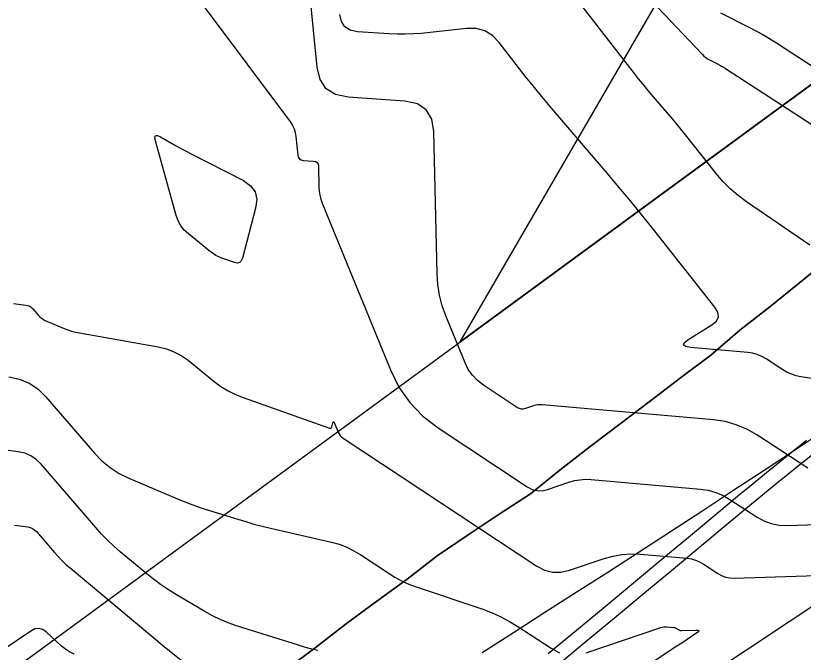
# Model space of a CAD drawing. Extents: x 1354696 to 1366163, y 660729 to 670380.
# Drawn here: x 1361169.7 to 1361276.2, y 664723.9 to 664810.1 of the extents above; entities that cross this region are included whole.
import ezdxf

# ---------------------------------------------------------------- set-up
doc = ezdxf.new("R2010")
doc.units = 0
for name, color, linetype in [('Default', 7, 'Continuous'), ('R_Contours', 7, 'Continuous'), ('R_Detour', 7, 'Continuous'), ('R_Erosion', 7, 'Continuous'), ('R_Fin Surface', 7, 'Continuous')]:
    doc.layers.add(name, color=color, linetype=linetype)

msp = doc.modelspace()

# ---------------------------------------------------------------- linework, layer by layer
at = {"layer": 'Default'}
msp.add_lwpolyline([(1361297.12, 664882.19), (1361438.93, 664873.59), (1361352.9, 664835.14), (1361279.14, 664802.18), (1361229.8, 664765.98)], close=True, dxfattribs=at)
at = {"layer": 'R_Contours'}
for points in [[(1361276.84, 664748.85), (1361269.94, 664753.38), (1361268.58, 664754.16), (1361267.15, 664754.76), (1361265.66, 664755.18), (1361264.1, 664755.41), (1361240.91, 664757.44), (1361240.61, 664757.46), (1361240.32, 664757.44), (1361240.04, 664757.39), (1361239.76, 664757.31), (1361238.64, 664756.93), (1361238.36, 664756.86), (1361238.1, 664756.86), (1361237.84, 664756.93), (1361237.59, 664757.06), (1361232.96, 664760.12), (1361232.16, 664760.73), (1361231.48, 664761.44), (1361230.92, 664762.25), (1361230.48, 664763.15), (1361227.89, 664769.48), (1361227.4, 664770.86), (1361227.04, 664772.28), (1361226.8, 664773.72), (1361226.7, 664775.18), (1361226.27, 664794.44), (1361225.99, 664796.14), (1361225.24, 664797.39), (1361224.03, 664798.19), (1361222.34, 664798.55), (1361214.68, 664799.08), (1361212.97, 664799.44), (1361211.7, 664800.24), (1361210.87, 664801.48), (1361210.46, 664803.17), (1361208.52, 664822.78)], [(1361246.06, 664822.33), (1361262.58, 664804.88), (1361262.8, 664804.66), (1361263.04, 664804.47), (1361263.29, 664804.3), (1361263.55, 664804.15), (1361264.65, 664803.6), (1361264.93, 664803.45), (1361265.19, 664803.3), (1361265.46, 664803.15), (1361265.72, 664802.98), (1361286.61, 664789.39)], [(1361277.12, 664779.07), (1361268.55, 664784.94), (1361267.41, 664785.77), (1361266.35, 664786.69), (1361265.37, 664787.68), (1361264.45, 664788.76), (1361260.29, 664794.02), (1361259.73, 664794.72), (1361259.17, 664795.41), (1361258.59, 664796.1), (1361258.01, 664796.79), (1361255.67, 664799.52), (1361255.09, 664800.21), (1361254.52, 664800.9), (1361253.96, 664801.6), (1361253.4, 664802.31), (1361243.81, 664814.73)], [(1361195.21, 664811.33), (1361206.86, 664795.72), (1361207.15, 664795.28), (1361207.37, 664794.81), (1361207.52, 664794.31), (1361207.61, 664793.79), (1361207.86, 664791.26), (1361207.93, 664790.96), (1361208.08, 664790.74), (1361208.3, 664790.6), (1361208.6, 664790.54), (1361209.95, 664790.44), (1361210.25, 664790.38), (1361210.46, 664790.24), (1361210.6, 664790.02), (1361210.64, 664789.72), (1361210.71, 664786.95), (1361210.75, 664786.38), (1361210.84, 664785.82), (1361210.98, 664785.28), (1361211.17, 664784.74), (1361220.38, 664762.18), (1361221.54, 664759.84), (1361223, 664757.74), (1361224.77, 664755.9), (1361226.84, 664754.31), (1361238.88, 664746.34), (1361239.54, 664746), (1361240.21, 664745.83), (1361240.91, 664745.82), (1361241.62, 664745.99), (1361244.54, 664746.98), (1361245.27, 664747.18), (1361246.01, 664747.31), (1361246.76, 664747.36), (1361247.53, 664747.34), (1361262.32, 664746.04), (1361263.38, 664745.88), (1361264.41, 664745.59), (1361265.39, 664745.18), (1361266.32, 664744.65), (1361269.98, 664742.25), (1361270.91, 664741.72), (1361271.9, 664741.36), (1361272.92, 664741.16), (1361273.99, 664741.11), (1361282.34, 664741.37)], [(1361282.99, 664760.17), (1361275.92, 664761.24), (1361275.27, 664761.38), (1361274.64, 664761.58), (1361274.03, 664761.85), (1361273.46, 664762.19), (1361271.19, 664763.67), (1361270.62, 664764), (1361270.01, 664764.26), (1361269.38, 664764.43), (1361268.72, 664764.53), (1361261, 664765.21), (1361260.3, 664765.34), (1361260.02, 664765.57), (1361260.16, 664765.9), (1361260.73, 664766.33), (1361263.86, 664768.26), (1361264.48, 664768.77), (1361264.75, 664769.34), (1361264.69, 664769.97), (1361264.29, 664770.66), (1361255.84, 664781.35), (1361254.34, 664783.23), (1361252.82, 664785.09), (1361251.29, 664786.93), (1361249.74, 664788.77), (1361242.21, 664797.55), (1361241.3, 664798.63), (1361240.4, 664799.73), (1361239.51, 664800.84), (1361238.63, 664801.95), (1361235.12, 664806.5), (1361234.21, 664807.44), (1361233.16, 664808.07), (1361231.98, 664808.39), (1361230.67, 664808.4), (1361224.55, 664807.74), (1361223.48, 664807.65), (1361222.4, 664807.61), (1361221.32, 664807.61), (1361220.24, 664807.66), (1361215.92, 664807.96), (1361214.96, 664808.17), (1361214.24, 664808.62), (1361213.77, 664809.32), (1361213.54, 664810.27)], [(1361265.04, 664810.53), (1361268.87, 664808.59), (1361269.82, 664808.09), (1361270.76, 664807.57), (1361271.68, 664807.02), (1361272.59, 664806.45), (1361283.62, 664799.27)], [(1361169.39, 664771.17), (1361171.07, 664770.96), (1361171.34, 664770.9), (1361171.6, 664770.79), (1361171.83, 664770.64), (1361172.03, 664770.44), (1361172.79, 664769.55), (1361172.99, 664769.34), (1361173.21, 664769.16), (1361173.45, 664769.01), (1361173.71, 664768.88), (1361176.24, 664767.8), (1361176.75, 664767.6), (1361177.27, 664767.43), (1361177.81, 664767.29), (1361178.35, 664767.18), (1361188.99, 664765.3), (1361190.08, 664765.03), (1361191.11, 664764.64), (1361192.09, 664764.12), (1361193.01, 664763.47), (1361196.56, 664760.62), (1361197.47, 664759.94), (1361198.42, 664759.35), (1361199.43, 664758.85), (1361200.48, 664758.43), (1361212.14, 664754.3), (1361212.26, 664754.28), (1361212.36, 664754.3), (1361212.43, 664754.37), (1361212.48, 664754.48), (1361212.62, 664755.02), (1361212.66, 664755.13), (1361212.7, 664755.16), (1361212.75, 664755.13), (1361212.8, 664755.04), (1361213.32, 664753.75), (1361213.44, 664753.51), (1361213.6, 664753.29), (1361213.78, 664753.1), (1361214, 664752.93), (1361240.18, 664735.62), (1361241.23, 664735.07), (1361242.32, 664734.79), (1361243.45, 664734.78), (1361244.61, 664735.05), (1361249.32, 664736.64), (1361250.5, 664736.98), (1361251.7, 664737.19), (1361252.92, 664737.27), (1361254.15, 664737.23), (1361260.53, 664736.67), (1361261.11, 664736.58), (1361261.66, 664736.43), (1361262.19, 664736.2), (1361262.7, 664735.91), (1361264.69, 664734.61), (1361265.19, 664734.33), (1361265.73, 664734.13), (1361266.28, 664734.02), (1361266.86, 664733.99), (1361279.46, 664734.38)], [(1361168.77, 664761.25), (1361170.21, 664760.94), (1361171.52, 664760.39), (1361172.7, 664759.6), (1361173.75, 664758.57), (1361180.34, 664750.91), (1361181.36, 664749.86), (1361182.47, 664748.94), (1361183.68, 664748.16), (1361184.99, 664747.51), (1361191.05, 664744.93), (1361192.11, 664744.5), (1361193.18, 664744.09), (1361194.26, 664743.7), (1361195.35, 664743.34), (1361199.73, 664741.96), (1361200.83, 664741.63), (1361201.93, 664741.31), (1361203.04, 664741.02), (1361204.15, 664740.75), (1361212.41, 664738.86), (1361213.47, 664738.56), (1361214.48, 664738.18), (1361215.46, 664737.7), (1361216.4, 664737.14), (1361220.07, 664734.69), (1361221, 664734.11), (1361221.97, 664733.59), (1361222.97, 664733.14), (1361224, 664732.76), (1361232.88, 664729.76), (1361234.13, 664729.3), (1361235.34, 664728.75), (1361236.51, 664728.13), (1361237.64, 664727.43), (1361242.11, 664724.48), (1361243.24, 664723.88)], [(1361210.58, 664724.16), (1361210.38, 664724.21), (1361209.56, 664724.42), (1361208.75, 664724.65), (1361207.94, 664724.9), (1361199.57, 664727.54), (1361198.46, 664727.92), (1361197.38, 664728.37), (1361196.32, 664728.88), (1361195.3, 664729.45), (1361191.22, 664731.88), (1361190.23, 664732.49), (1361189.27, 664733.14), (1361188.34, 664733.84), (1361187.43, 664734.56), (1361183.85, 664737.55), (1361182.97, 664738.32), (1361182.13, 664739.12), (1361181.32, 664739.95), (1361180.54, 664740.82), (1361173.13, 664749.42), (1361172.48, 664750.06), (1361171.75, 664750.55), (1361170.94, 664750.89), (1361170.05, 664751.08), (1361166.33, 664751.56)], [(1361169.55, 664741.14), (1361169.91, 664741.1), (1361171.33, 664740.92), (1361171.67, 664740.84), (1361171.98, 664740.71), (1361172.26, 664740.53), (1361172.51, 664740.28), (1361174.95, 664737.44), (1361175.44, 664736.89), (1361175.96, 664736.36), (1361176.5, 664735.85), (1361177.06, 664735.36), (1361190.07, 664724.49), (1361192.47, 664722.57), (1361194.93, 664720.74), (1361197.47, 664719.02), (1361200.08, 664717.4), (1361210.26, 664711.35)], [(1361280.22, 664731.99), (1361262.63, 664720.31)], [(1361177.59, 664723.7), (1361176.99, 664724), (1361176.42, 664724.36), (1361175.9, 664724.79), (1361173.88, 664726.66), (1361173.37, 664727.02), (1361172.84, 664727.16), (1361172.29, 664727.1), (1361171.73, 664726.82), (1361162.69, 664720.72)], [(1361246.88, 664723.86), (1361256.97, 664727.29), (1361257.16, 664727.34), (1361257.35, 664727.38), (1361257.55, 664727.39), (1361257.74, 664727.38), (1361258.74, 664727.3), (1361258.83, 664727.28), (1361258.92, 664727.26), (1361259, 664727.22), (1361259.08, 664727.18), (1361259.39, 664726.97), (1361259.47, 664726.93), (1361259.56, 664726.9), (1361259.64, 664726.88), (1361259.74, 664726.88), (1361261.72, 664726.94), (1361262, 664726.92), (1361262.11, 664726.85), (1361262.06, 664726.73), (1361261.84, 664726.56), (1361259.79, 664725.2), (1361259.35, 664724.91), (1361258.91, 664724.62), (1361258.47, 664724.33), (1361258.03, 664724.04), (1361251.37, 664719.61)]]:
    msp.add_lwpolyline(points, dxfattribs=at)
msp.add_lwpolyline([(1361200.21, 664776.93), (1361199.97, 664776.71), (1361199.67, 664776.64), (1361199.28, 664776.72), (1361197.59, 664777.32), (1361197.17, 664777.49), (1361196.77, 664777.68), (1361196.4, 664777.92), (1361196.04, 664778.18), (1361193.06, 664780.58), (1361192.49, 664781.11), (1361192.03, 664781.7), (1361191.67, 664782.36), (1361191.41, 664783.09), (1361188.6, 664793.2), (1361188.53, 664793.66), (1361188.62, 664793.9), (1361188.88, 664793.92), (1361189.3, 664793.74), (1361191.3, 664792.57), (1361191.81, 664792.28), (1361192.32, 664792), (1361192.83, 664791.73), (1361193.34, 664791.46), (1361200.5, 664787.8), (1361201.48, 664787.11), (1361202.09, 664786.26), (1361202.31, 664785.24), (1361202.16, 664784.05), (1361200.36, 664777.29)], close=True, dxfattribs=at)
at = {"layer": 'R_Detour'}
for points in [[(1361241.74, 664723.76), (1361245.58, 664726.96), (1361249.43, 664730.16), (1361253.27, 664733.36), (1361257.12, 664736.56), (1361260.96, 664739.76), (1361264.8, 664742.95), (1361267.94, 664745.57), (1361268.67, 664746.17), (1361271.25, 664748.29), (1361272.66, 664749.43), (1361274.58, 664750.98), (1361276.69, 664752.65)], [(1361243.02, 664722.23), (1361246.86, 664725.43), (1361250.71, 664728.62), (1361254.55, 664731.82), (1361258.39, 664735.02), (1361262.24, 664738.22), (1361266.08, 664741.42), (1361269.22, 664744.03), (1361269.94, 664744.63), (1361272.51, 664746.74), (1361273.92, 664747.88), (1361275.83, 664749.42), (1361277.93, 664751.08)]]:
    msp.add_lwpolyline(points, dxfattribs=at)
at = {"layer": 'R_Erosion'}
msp.add_line((1361093.99, 664666.33), (1361279.14, 664802.18), dxfattribs=at)
for points in [[(1361288.65, 664784.61), (1361279.71, 664777.19), (1361275.71, 664773.94), (1361271.71, 664770.7), (1361267.65, 664767.55), (1361263.71, 664764.18), (1361259.63, 664761.08), (1361255.56, 664757.98), (1361251.48, 664754.89), (1361247.4, 664751.81), (1361243.36, 664748.65), (1361239.34, 664745.41), (1361235.12, 664742.63), (1361230.9, 664739.86), (1361226.7, 664737.02), (1361222.66, 664733.85), (1361218.54, 664730.85), (1361214.43, 664727.83), (1361210.37, 664724.7), (1361206.29, 664721.61)], [(1361206.29, 664721.61), (1361210.37, 664724.7), (1361214.43, 664727.83), (1361218.54, 664730.85), (1361222.66, 664733.85), (1361226.7, 664737.02), (1361230.9, 664739.86), (1361235.12, 664742.63), (1361239.34, 664745.41), (1361243.36, 664748.65), (1361247.4, 664751.81), (1361251.48, 664754.89), (1361255.56, 664757.98), (1361259.63, 664761.08), (1361263.71, 664764.18), (1361267.65, 664767.55), (1361271.71, 664770.7), (1361275.71, 664773.94), (1361279.71, 664777.19)]]:
    msp.add_lwpolyline(points, dxfattribs=at)
at = {"layer": 'R_Fin Surface'}
msp.add_lwpolyline([(1361232.78, 664723.93), (1361237.04, 664726.64), (1361241.29, 664729.36), (1361245.53, 664732.08), (1361249.78, 664734.81), (1361254.02, 664737.55), (1361258.25, 664740.3), (1361262.49, 664743.06), (1361266.71, 664745.83), (1361270.94, 664748.6), (1361275.16, 664751.39), (1361279.37, 664754.18)], dxfattribs=at)

doc.saveas('drawing.dxf')
